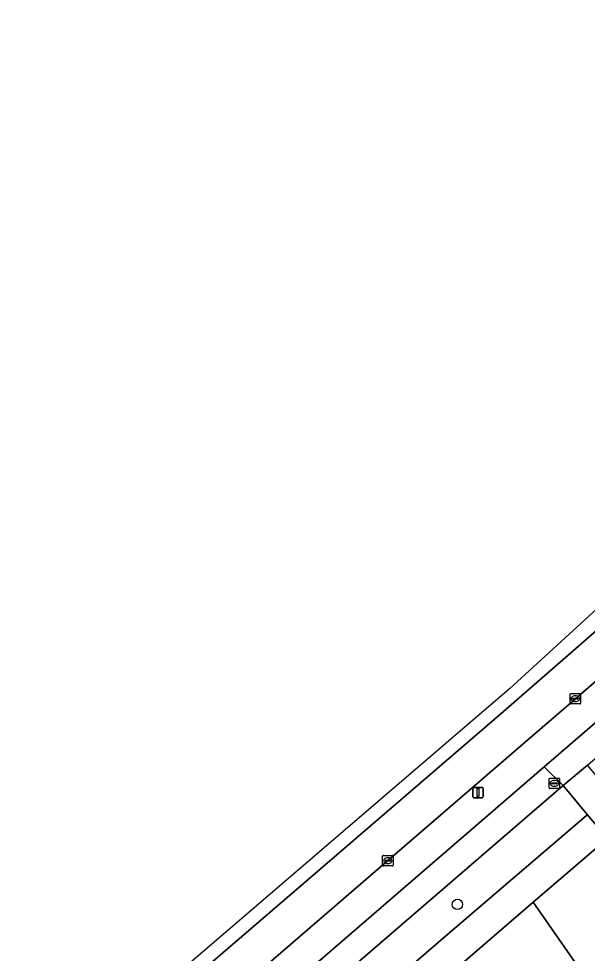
# Model space of a CAD drawing. Extents: x 159217 to 160349, y 381246 to 382172.
# Drawn here: x 159370.1 to 159424.2, y 381416.2 to 381505.1 of the extents above; entities that cross this region are included whole.
import ezdxf

# ---------------------------------------------------------------- set-up
doc = ezdxf.new("R2010")
doc.units = 0
for name, color, linetype in [('IMGEO_Berm_groen', 7, 'Continuous'), ('IMGEO_Boom', 7, 'Continuous'), ('IMGEO_Fietspad_gesloten', 7, 'Continuous'), ('IMGEO_Groenvoorziening', 7, 'Continuous'), ('IMGEO_Haag', 7, 'Continuous'), ('IMGEO_Kolk', 7, 'Continuous'), ('IMGEO_Lichtmast', 7, 'Continuous'), ('IMGEO_Rijbaan_regionaal_gesloten', 7, 'Continuous'), ('IMGEO_Rioolput', 7, 'Continuous'), ('IMGEO_Voetpad_open', 7, 'Continuous')]:
    doc.layers.add(name, color=color, linetype=linetype)

msp = doc.modelspace()

# ---------------------------------------------------------------- linework, layer by layer
at = {"layer": 'IMGEO_Berm_groen'}
for points in [[(159541.413, 381548.895), (159529.847, 381537.235), (159512.119, 381520.34), (159494.844, 381504.328), (159477.455, 381488.498), (159459.899, 381472.744), (159441.511, 381456.538), (159423.028, 381440.428), (159418.061, 381436.145), (159368.742, 381393.618), (159314.99, 381347.48)], [(159316.719, 381345.255), (159370.524, 381391.273), (159389.279, 381407.409), (159420.07, 381433.95), (159424.841, 381438.063), (159443.296, 381454.096)]]:
    msp.add_lwpolyline(points, dxfattribs=at)
at = {"layer": 'IMGEO_Boom'}
msp.add_circle((159411.804, 381420.875), 0.489, dxfattribs=at)
at = {"layer": 'IMGEO_Fietspad_gesloten'}
for points in [[(159546.297, 381548.91), (159543.735, 381546.656), (159514.093, 381518.06), (159496.876, 381502.03), (159461.899, 381470.396), (159443.296, 381454.096), (159424.841, 381438.063), (159420.07, 381433.95), (159421.87, 381432.179), (159424.171, 381434.116), (159463.62, 381468.416), (159478.994, 381482.242), (159480.685, 381483.789), (159498.505, 381500.115)], [(159421.87, 381432.179), (159420.07, 381433.95), (159389.279, 381407.409), (159370.524, 381391.273), (159316.719, 381345.255), (159313.84, 381342.715)], [(159266.717, 381298.896), (159307.668, 381334.081), (159309.959, 381336.09), (159316.196, 381341.437), (159319.126, 381343.993), (159365.648, 381383.732), (159367.909, 381385.721), (159421.87, 381432.179)]]:
    msp.add_lwpolyline(points, dxfattribs=at)
at = {"layer": 'IMGEO_Groenvoorziening'}
for points in [[(159399.002, 381407.795), (159411.105, 381418.227), (159424.075, 381429.338), (159424.151, 381429.404), (159421.87, 381432.179), (159367.909, 381385.721), (159370.069, 381383.113), (159376.774, 381388.854), (159387.807, 381398.271)], [(159426.08, 381427.128), (159419.021, 381421.069), (159424.473, 381413.268), (159425.933, 381414.195), (159432.3, 381418.237)], [(159419.021, 381421.069), (159409.267, 381412.698), (159413.392, 381406.232), (159424.473, 381413.268)]]:
    msp.add_lwpolyline(points, close=True, dxfattribs=at)
at = {"layer": 'IMGEO_Haag'}
msp.add_lwpolyline([(159424.151, 381429.404), (159421.87, 381432.179), (159367.909, 381385.721), (159370.069, 381383.113), (159376.774, 381388.854), (159387.807, 381398.271), (159399.002, 381407.795), (159411.105, 381418.227), (159424.075, 381429.338)], close=True, dxfattribs=at)
at = {"layer": 'IMGEO_Kolk'}
for p, q in [((159422.527, 381440.002), (159422.527, 381440.854)), ((159422.602, 381440.928), (159423.454, 381440.928)), ((159423.015, 381440.708), (159423.04, 381440.708)), ((159423.528, 381440.854), (159423.528, 381440.002)), ((159423.454, 381439.928), (159422.602, 381439.928)), ((159422.786, 381440.422), (159422.786, 381440.434)), ((159423.224, 381440.385), (159422.826, 381440.385)), ((159422.829, 381440.471), (159423.227, 381440.471)), ((159423.038, 381440.148), (159423.013, 381440.148)), ((159423.27, 381440.434), (159423.27, 381440.422)), ((159404.693, 381424.603), (159404.693, 381425.455)), ((159404.768, 381425.529), (159405.62, 381425.529)), ((159405.694, 381425.455), (159405.694, 381424.603)), ((159405.62, 381424.529), (159404.768, 381424.529)), ((159404.952, 381425.023), (159404.952, 381425.035)), ((159405.39, 381424.986), (159404.992, 381424.986)), ((159404.995, 381425.072), (159405.393, 381425.072)), ((159405.204, 381424.749), (159405.179, 381424.749)), ((159405.181, 381425.309), (159405.206, 381425.309)), ((159405.436, 381425.035), (159405.436, 381425.023))]:
    msp.add_line(p, q, dxfattribs=at)
for points in [[(159422.527, 381440.002), (159422.527, 381440.854)], [(159422.602, 381440.928), (159423.454, 381440.928)], [(159423.528, 381440.854), (159423.528, 381440.002)], [(159423.454, 381439.928), (159422.602, 381439.928)], [(159404.693, 381424.603), (159404.693, 381425.455)], [(159404.768, 381425.529), (159405.62, 381425.529)], [(159405.694, 381425.455), (159405.694, 381424.603)], [(159405.62, 381424.529), (159404.768, 381424.529)]]:
    msp.add_lwpolyline(points, dxfattribs=at)
for centre, radius, start, end in [((159422.604, 381440.852), 0.0765, 91.55205, 178.44795), ((159422.604, 381440.852), 0.0765, 91.55205, 178.44795), ((159423.452, 381440.852), 0.0765, 1.55205, 88.44795), ((159423.452, 381440.852), 0.0765, 1.55205, 88.44795), ((159422.604, 381440.004), 0.0765, 181.55205, 268.44795), ((159422.604, 381440.004), 0.0765, 181.55205, 268.44795), ((159422.826, 381440.431), 0.0403, 85.87752, 175.75265), ((159422.823, 381440.421), 0.0366, 178.93798, 274.71019), ((159423.227, 381440.428), 0.043, 264.86636, 352.45326), ((159423.231, 381440.433), 0.0386, 1.73085, 96.63898), ((159423.452, 381440.004), 0.0765, 271.55205, 358.44795), ((159423.452, 381440.004), 0.0765, 271.55205, 358.44795), ((159404.77, 381425.453), 0.0765, 91.55205, 178.44795), ((159404.77, 381425.453), 0.0765, 91.55205, 178.44795), ((159405.618, 381425.453), 0.0765, 1.55205, 88.44795), ((159405.618, 381425.453), 0.0765, 1.55205, 88.44795), ((159404.77, 381424.605), 0.0765, 181.55205, 268.44795), ((159404.77, 381424.605), 0.0765, 181.55205, 268.44795), ((159404.992, 381425.032), 0.0403, 85.87752, 175.75265), ((159404.989, 381425.022), 0.0366, 178.93798, 274.71019), ((159405.393, 381425.029), 0.043, 264.86636, 352.45326), ((159405.397, 381425.034), 0.0386, 1.73085, 96.63898), ((159405.618, 381424.605), 0.0765, 271.55205, 358.44795), ((159405.618, 381424.605), 0.0765, 271.55205, 358.44795)]:
    msp.add_arc(centre, radius, start, end, dxfattribs=at)
for centre, major_axis, ratio, start_param, end_param in [((159423.014, 381440.428), (-0.387, 0.002), 0.722429, 4.712389, 7.853982), ((159423.039, 381440.428), (-0.39, 0.002), 0.717154, 1.570796, 4.712389), ((159405.18, 381425.029), (-0.387, 0.002), 0.722429, 4.712389, 7.853982), ((159405.205, 381425.029), (-0.39, 0.002), 0.717154, 1.570796, 4.712389)]:
    msp.add_ellipse(centre, major_axis=major_axis, ratio=ratio, start_param=start_param, end_param=end_param, dxfattribs=at)
at = {"layer": 'IMGEO_Lichtmast'}
for p, q in [((159413.262, 381431.101), (159413.262, 381431.901)), ((159413.262, 381431.901), (159413.262, 381431.101)), ((159413.362, 381432.001), (159414.152, 381432.001)), ((159414.152, 381432.001), (159413.362, 381432.001)), ((159414.252, 381431.901), (159414.252, 381431.101)), ((159414.252, 381431.101), (159414.252, 381431.901)), ((159414.152, 381431.001), (159413.362, 381431.001)), ((159413.362, 381431.001), (159414.152, 381431.001))]:
    msp.add_line(p, q, dxfattribs=at)
msp.add_lwpolyline([(159413.682, 381431.876), (159413.832, 381431.876), (159413.832, 381431.126), (159413.682, 381431.126), (159413.682, 381431.876)], dxfattribs=at)
for centre, start, end in [((159413.362, 381431.901), 90, 180), ((159413.362, 381431.901), 90, 180), ((159414.152, 381431.901), 0, 90), ((159414.152, 381431.901), 360, 90), ((159413.362, 381431.101), 180, 270), ((159413.362, 381431.101), 180, 270), ((159414.152, 381431.101), 270, 0), ((159414.152, 381431.101), 270, 0)]:
    msp.add_arc(centre, 0.1, start, end, dxfattribs=at)
at = {"layer": 'IMGEO_Rijbaan_regionaal_gesloten'}
msp.add_lwpolyline([(159228.975, 381280.421), (159229.556, 381279.016), (159230.993, 381280.283), (159257.871, 381303.377), (159275.726, 381318.676), (159298.757, 381338.404), (159324.046, 381360.145), (159356.713, 381388.171), (159392.4, 381418.769), (159416.187, 381439.228), (159422.086, 381444.356), (159436.866, 381457.249), (159457.404, 381475.301), (159486.523, 381501.565), (159504.485, 381518.126), (159518.714, 381531.585), (159532.766, 381545.256), (159538.334, 381550.862), (159538.89, 381551.435), (159537.905, 381552.349), (159489.887, 381508.356), (159416.77, 381441.367), (159306.518, 381346.877)], close=True, dxfattribs=at)
msp.add_lwpolyline([(159368.742, 381393.618), (159418.061, 381436.145), (159423.028, 381440.428), (159441.511, 381456.538), (159459.899, 381472.744), (159477.455, 381488.498), (159494.844, 381504.328), (159512.119, 381520.34), (159529.847, 381537.235), (159541.413, 381548.895), (159541.517, 381549), (159538.89, 381551.435), (159538.334, 381550.862), (159532.766, 381545.256), (159518.714, 381531.585), (159504.485, 381518.126), (159486.523, 381501.565), (159457.404, 381475.301), (159436.866, 381457.249), (159422.086, 381444.356), (159416.187, 381439.228), (159392.4, 381418.769), (159356.713, 381388.171)], dxfattribs=at)
at = {"layer": 'IMGEO_Rioolput'}
for p, q in [((159420.527, 381431.953), (159420.527, 381432.805)), ((159420.602, 381432.879), (159421.454, 381432.879)), ((159421.015, 381432.659), (159421.04, 381432.659)), ((159421.528, 381432.805), (159421.528, 381431.953)), ((159421.454, 381431.879), (159420.602, 381431.879)), ((159420.786, 381432.373), (159420.786, 381432.385)), ((159421.224, 381432.336), (159420.826, 381432.336)), ((159420.829, 381432.422), (159421.227, 381432.422)), ((159421.038, 381432.099), (159421.013, 381432.099)), ((159421.27, 381432.385), (159421.27, 381432.373))]:
    msp.add_line(p, q, dxfattribs=at)
for points in [[(159420.527, 381431.953), (159420.527, 381432.805)], [(159420.602, 381432.879), (159421.454, 381432.879)], [(159421.528, 381432.805), (159421.528, 381431.953)], [(159421.454, 381431.879), (159420.602, 381431.879)]]:
    msp.add_lwpolyline(points, dxfattribs=at)
for centre, radius, start, end in [((159420.604, 381432.803), 0.0765, 91.55205, 178.44795), ((159420.604, 381432.803), 0.0765, 91.55205, 178.44795), ((159421.452, 381432.803), 0.0765, 1.55205, 88.44795), ((159421.452, 381432.803), 0.0765, 1.55205, 88.44795), ((159420.604, 381431.955), 0.0765, 181.55205, 268.44795), ((159420.604, 381431.955), 0.0765, 181.55205, 268.44795), ((159420.826, 381432.382), 0.0403, 85.87752, 175.75265), ((159420.823, 381432.372), 0.0366, 178.93798, 274.71019), ((159421.227, 381432.379), 0.043, 264.86636, 352.45326), ((159421.231, 381432.384), 0.0386, 1.73085, 96.63898), ((159421.452, 381431.955), 0.0765, 271.55205, 358.44795), ((159421.452, 381431.955), 0.0765, 271.55205, 358.44795)]:
    msp.add_arc(centre, radius, start, end, dxfattribs=at)
for centre, major_axis, ratio, start_param, end_param in [((159421.014, 381432.379), (-0.387, 0.002), 0.722429, 4.712389, 7.853982), ((159421.039, 381432.379), (-0.39, 0.002), 0.717154, 1.570796, 4.712389)]:
    msp.add_ellipse(centre, major_axis=major_axis, ratio=ratio, start_param=start_param, end_param=end_param, dxfattribs=at)
at = {"layer": 'IMGEO_Voetpad_open'}
for points in [[(159480.393, 381479.552), (159471.839, 381471.703), (159462.733, 381463.274), (159451.052, 381452.966), (159442.05, 381444.993), (159434.505, 381438.383), (159426.446, 381431.394), (159424.171, 381434.116), (159421.87, 381432.179), (159424.151, 381429.404), (159426.08, 381427.128), (159428.812, 381429.513), (159438.541, 381438.015), (159440.179, 381435.742), (159441.452, 381436.625), (159439.805, 381439.075), (159451.717, 381449.723), (159454.895, 381445.12), (159456.482, 381446.111), (159453.121, 381450.946), (159464.894, 381461.532)], [(159368.979, 381378.134), (159372.056, 381380.86), (159381.386, 381388.769), (159382.615, 381386.702), (159384.033, 381387.559), (159382.523, 381389.855), (159389.16, 381395.404), (159394.497, 381400.098), (159397.209, 381395.929), (159398.769, 381396.845), (159395.889, 381401.284), (159407.978, 381411.614), (159411.998, 381405.352), (159413.392, 381406.232), (159409.267, 381412.698), (159419.021, 381421.069), (159426.08, 381427.128), (159424.151, 381429.404), (159424.075, 381429.338), (159411.105, 381418.227), (159399.002, 381407.795), (159387.807, 381398.271), (159376.774, 381388.854), (159370.069, 381383.113)]]:
    msp.add_lwpolyline(points, dxfattribs=at)

doc.saveas('drawing.dxf')
